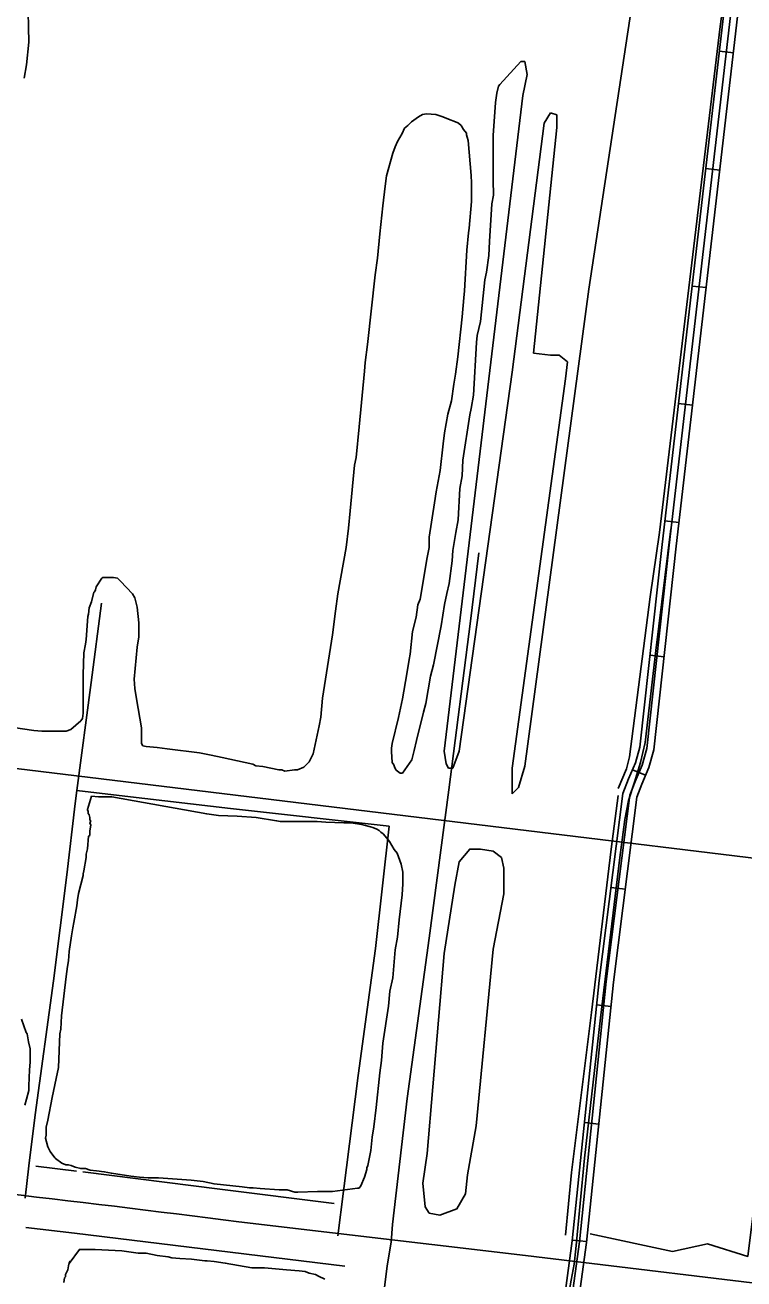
# Model space of a CAD drawing. Extents: x 3445503 to 3483459, y 540493 to 566012.
# Drawn here: x 3457450 to 3458970, y 561381 to 564032 of the extents above; entities that cross this region are included whole.
import ezdxf

# ---------------------------------------------------------------- set-up
doc = ezdxf.new("R2010")
doc.units = 0
for name, color, linetype in [('V-DTCH-CNTR', 7, 'Continuous'), ('V-ROAD-CNTR', 7, 'Continuous'), ('V-SITE-VEGE', 7, 'Continuous'), ('V-TOPO-SHOR', 7, 'Continuous'), ('V-UTIL-LINE', 7, 'Continuous')]:
    doc.layers.add(name, color=color, linetype=linetype)

msp = doc.modelspace()

# ---------------------------------------------------------------- linework, layer by layer
at = {"layer": 'V-DTCH-CNTR'}
for points in [[(3458611.4, 561412.6), (3458615.3, 561444.8), (3458633.5, 561636.6), (3458667.2, 561933.2), (3458708.1, 562271.7), (3458718.4, 562352.5), (3458726.6, 562392.3), (3458739.1, 562431.1), (3458751.5, 562473), (3458761.9, 562515), (3458784.4, 562709.9), (3458816.1, 562966.8)], [(3458224.5, 561458.8), (3458227.4, 561496), (3458258.1, 561762.2), (3458305.2, 562101.8), (3458346.2, 562415.3), (3458392.3, 562771.6), (3458409.7, 562916.3)], [(3458111.6, 561472.4), (3458123.8, 561566.7), (3458154.5, 561810.9), (3458191.5, 562079.3), (3458220, 562338.2), (3457884.6, 562375.9), (3457661.4, 562401.5), (3457560.1, 562413.8)], [(3458224.5, 561458.8), (3458216.3, 561408.5), (3458198.9, 561272.2), (3458166.1, 561018.5), (3458129.2, 560729.2), (3458092.4, 560435.7), (3458048.4, 560097.2), (3458008.4, 559793.2), (3457971.5, 559513.3), (3457933.6, 559225.1), (3457897.8, 558925.3), (3457857.9, 558611.9), (3457830.3, 558373.9), (3457779.2, 557969.3), (3457761.8, 557824.7)], [(3458153.6, 557835.3), (3458197.5, 558226.3), (3458201.5, 558256), (3458244.7, 558578.5), (3458298.9, 558996.7), (3458333.8, 559250.4), (3458377, 559624.4), (3458379.4, 559643.3), (3458418.7, 559933.8), (3458457.7, 560216.8), (3458483.3, 560422.2), (3458508.9, 560627.7), (3458550.8, 560950.5), (3458584.6, 561234.6), (3458598.9, 561342.5), (3458605.1, 561378.2), (3458611.4, 561412.6)]]:
    msp.add_lwpolyline(points, dxfattribs=at)
at = {"layer": 'V-ROAD-CNTR'}
for p, q in [((3458918.4, 563976.8), (3458948.2, 563973.4)), ((3458889.6, 563728.5), (3458919.4, 563725.1)), ((3458860.8, 563480.2), (3458890.6, 563476.7)), ((3458832, 563231.8), (3458861.8, 563228.4)), ((3458803.2, 562983.5), (3458833, 562980)), ((3458771.6, 562699.5), (3458801.4, 562696.2)), ((3458734.6, 562457.5), (3458762.3, 562445.9)), ((3458689.5, 562208.9), (3458719.2, 562205.1)), ((3458659.2, 561960.4), (3458689.1, 561957.3)), ((3458633.4, 561711.7), (3458663.3, 561708.6)), ((3458607.6, 561463), (3458637.5, 561459.9))]:
    msp.add_line(p, q, dxfattribs=at)
for points in [[(3458797.5, 562933.8), (3458934.8, 564119.1)], [(3458949.9, 564119.2), (3458812.4, 562932.1)], [(3458827.3, 562930.4), (3458964.9, 564117.9)], [(3457526.2, 552995.8), (3457575, 553348.1), (3457623.3, 553680.8), (3457629.5, 553776.1), (3457749.7, 554689.5), (3457865.8, 555648.6), (3457958.8, 556367.2), (3458028.4, 556922.4), (3458101.7, 557570.9), (3458122.3, 557713.8), (3458192, 558257.7), (3458284.2, 558991.2), (3458369.3, 559666.9), (3458405.2, 559927.4), (3458467.7, 560418.7), (3458566.4, 561158), (3458607.5, 561461.4), (3458664.5, 562011.7), (3458714.5, 562407.2), (3458726.5, 562438), (3458740.9, 562472.5), (3458750.1, 562505.3), (3458797.5, 562933.7)], [(3458812.4, 562932.1), (3458764.9, 562502.4), (3458755.1, 562467.5), (3458740.4, 562432.4), (3458729.2, 562403.5), (3458679.4, 562010), (3458622.4, 561459.6), (3458581.2, 561156), (3458482.6, 560416.8), (3458420.1, 559925.4), (3458384.1, 559664.9), (3458299, 558989.3), (3458206.9, 558255.8), (3458137.1, 557711.8), (3458116.6, 557569), (3458043.3, 556920.7), (3457973.7, 556365.4), (3457880.7, 555646.7), (3457764.6, 554687.6), (3457644.4, 553774.6), (3457638.2, 553679.2), (3457589.9, 553346), (3457539.2, 552980.8)], [(3458398.3, 559658.1), (3458434.9, 559923.4), (3458497.4, 560414.8), (3458596.1, 561154), (3458637.3, 561457.8), (3458694.3, 562008.3), (3458743.8, 562399.8), (3458754.3, 562426.8), (3458769.3, 562462.6), (3458779.7, 562499.5), (3458827.3, 562930.5)], [(3457451, 561551.8), (3457458.2, 561620), (3457471.5, 561727.9), (3457510.4, 562011), (3457539.1, 562235.3), (3457556.5, 562386.2), (3457560.1, 562413.8), (3457590.3, 562642), (3457611.8, 562809.7)], [(3459127.9, 561355.8), (3458508.8, 561430.9), (3457902.3, 561502)]]:
    msp.add_lwpolyline(points, dxfattribs=at)
msp.add_arc((3452370.5, 517867.7), 43983.6, 82.77477, 84.15564, dxfattribs=at)
at = {"layer": 'V-SITE-VEGE'}
for p, q in [((3458739.9, 564114.9), (3458642.4, 563473.2)), ((3457458.3, 563995.8), (3457456.4, 564092)), ((3457453.5, 563947.8), (3457458.3, 563995.8)), ((3457448.6, 563919.6), (3457453.5, 563947.8)), ((3458498.5, 563954.6), (3458454, 563906)), ((3458507.5, 563954.6), (3458498.5, 563954.6)), ((3458512, 563927.6), (3458507.5, 563954.6)), ((3458503, 563882.6), (3458512, 563927.6)), ((3458448.2, 563887.7), (3458445, 563867.8)), ((3458451.5, 563902.7), (3458448.2, 563887.7)), ((3458454, 563906), (3458451.5, 563902.7)), ((3458336.6, 562496.7), (3458503, 563882.6)), ((3458445, 563867.8), (3458440.2, 563798.2)), ((3458282.6, 563837.5), (3458267.7, 563827.5)), ((3458290.9, 563842.5), (3458282.6, 563837.5)), ((3458299.2, 563844.2), (3458290.9, 563842.5)), ((3458319.1, 563842.6), (3458299.2, 563844.2)), ((3458334, 563837.7), (3458319.1, 563842.6)), ((3458342.3, 563834.4), (3458334, 563837.7)), ((3458363.9, 563826.2), (3458342.3, 563834.4)), ((3458561.5, 563846.6), (3458548, 563824.1)), ((3458575, 563842.1), (3458561.5, 563846.6)), ((3458575, 563815.1), (3458575, 563842.1)), ((3458252.8, 563814.2), (3458247.9, 563802.6)), ((3458259.5, 563819.2), (3458252.8, 563814.2)), ((3458267.7, 563827.5), (3458259.5, 563819.2)), ((3458367.2, 563824.5), (3458363.9, 563826.2)), ((3458372.2, 563819.6), (3458367.2, 563824.5)), ((3458377.2, 563811.3), (3458372.2, 563819.6)), ((3458383.8, 563803), (3458377.2, 563811.3)), ((3458548, 563824.1), (3458480.5, 563297.7)), ((3458525.5, 563338.2), (3458575, 563815.1)), ((3458238, 563786), (3458233.1, 563774.4)), ((3458247.9, 563802.6), (3458238, 563786)), ((3458383.8, 563799.7), (3458383.8, 563803)), ((3458385.5, 563794.7), (3458383.8, 563799.7)), ((3458387.2, 563788.1), (3458385.5, 563794.7)), ((3458394, 563713.5), (3458387.2, 563788.1)), ((3458440.2, 563798.2), (3458440.3, 563776.7)), ((3458228.1, 563761.1), (3458215, 563713)), ((3458233.1, 563774.4), (3458228.1, 563761.1)), ((3458440.3, 563776.7), (3458440.5, 563703.7)), ((3458215, 563713), (3458211.8, 563691.4)), ((3458394.1, 563698.6), (3458394, 563713.5)), ((3458440.5, 563703.7), (3458440.6, 563672.2)), ((3458211.8, 563691.4), (3458206.9, 563650)), ((3458394.2, 563658.8), (3458394.1, 563698.6)), ((3458206.9, 563650), (3458200.5, 563590.3)), ((3458389.4, 563602.5), (3458394.2, 563658.8)), ((3458437.3, 563654), (3458432.6, 563574.4)), ((3458440.6, 563672.2), (3458437.3, 563654)), ((3458387.8, 563592.5), (3458389.4, 563602.5)), ((3458200.5, 563590.3), (3458195.6, 563538.9)), ((3458384.6, 563556), (3458387.8, 563592.5)), ((3458432.6, 563574.4), (3458431, 563544.6)), ((3458379.8, 563469.8), (3458384.6, 563556)), ((3458431, 563544.6), (3458426.1, 563509.8)), ((3458195.6, 563538.9), (3458190.8, 563504.1)), ((3458190.8, 563504.1), (3458174.6, 563356.5)), ((3458422.9, 563493.2), (3458413.2, 563405.3)), ((3458426.1, 563509.8), (3458422.9, 563493.2)), ((3458378.2, 563454.9), (3458379.8, 563469.8)), ((3458642.4, 563473.2), (3458507.5, 562465.2)), ((3458375, 563415.1), (3458378.2, 563454.9)), ((3458365.3, 563330.6), (3458375, 563415.1)), ((3458413.2, 563405.3), (3458406.6, 563375.4)), ((3458174.6, 563356.5), (3458169.8, 563318.4)), ((3458405, 563360.5), (3458398.7, 563249.4)), ((3458406.6, 563375.4), (3458405, 563360.5)), ((3458360.5, 563294.1), (3458365.3, 563330.6)), ((3458561.5, 563333.7), (3458525.5, 563338.2)), ((3458579.5, 563333.7), (3458561.5, 563333.7)), ((3458597.4, 563320.2), (3458579.5, 563333.7)), ((3458169.8, 563318.4), (3458168.2, 563300.1)), ((3458592.9, 563284.2), (3458597.4, 563320.2)), ((3458168.2, 563300.1), (3458156.9, 563182.4)), ((3458357.2, 563272.5), (3458360.5, 563294.1)), ((3458480.5, 563297.7), (3458368.1, 562496.7)), ((3458480.5, 562460.7), (3458592.9, 563284.2)), ((3458352.4, 563237.7), (3458357.2, 563272.5)), ((3458398.7, 563249.4), (3458393.9, 563221.2)), ((3458344.2, 563209.5), (3458352.4, 563237.7)), ((3458337.6, 563169.7), (3458344.2, 563209.5)), ((3458390.6, 563208), (3458375.9, 563111.8)), ((3458393.9, 563221.2), (3458390.6, 563208)), ((3458156.9, 563182.4), (3458150.5, 563117.7)), ((3458334.4, 563146.5), (3458337.6, 563169.7)), ((3458327.9, 563090.1), (3458334.4, 563146.5)), ((3458150.5, 563117.7), (3458147.2, 563101.2)), ((3458147.2, 563101.2), (3458137.6, 563005)), ((3458319.8, 563045.3), (3458327.9, 563090.1)), ((3458375.9, 563111.8), (3458374.4, 563078.6)), ((3458374.4, 563078.6), (3458369.5, 563052.1)), ((3458316.5, 563022.1), (3458319.8, 563045.3)), ((3458369.5, 563052.1), (3458366.4, 562985.8)), ((3458305.2, 562949.1), (3458316.5, 563022.1)), ((3458137.6, 563005), (3458134.4, 562968.5)), ((3458366.4, 562985.8), (3458361.5, 562959.2)), ((3458134.4, 562968.5), (3458129.5, 562927.1)), ((3458361.5, 562959.2), (3458355, 562921.1)), ((3458305.2, 562927.6), (3458305.2, 562949.1)), ((3458129.5, 562927.1), (3458111.6, 562829.2)), ((3458285.7, 562818.1), (3458300.3, 562906)), ((3458300.3, 562906), (3458305.2, 562927.6)), ((3458355, 562921.1), (3458353.4, 562899.5)), ((3458353.4, 562899.5), (3458346.9, 562851.5)), ((3457612.5, 562862.5), (3457601, 562844.3)), ((3457614.2, 562864.2), (3457612.5, 562862.5)), ((3457637.4, 562864.3), (3457614.2, 562864.2)), ((3457645.7, 562862.6), (3457637.4, 562864.3)), ((3457652.4, 562856), (3457645.7, 562862.6)), ((3457677.3, 562829.6), (3457652.4, 562856)), ((3458346.9, 562851.5), (3458342, 562829.9)), ((3457596.1, 562832.6), (3457591.1, 562812.7)), ((3457597.7, 562834.3), (3457596.1, 562832.6)), ((3457599.4, 562837.6), (3457597.7, 562834.3)), ((3457601, 562844.3), (3457599.4, 562837.6)), ((3457682.3, 562821.3), (3457677.3, 562829.6)), ((3458111.6, 562829.2), (3458106.7, 562792.7)), ((3458342, 562829.9), (3458337.1, 562806.7)), ((3457586.2, 562799.5), (3457584.6, 562786.2)), ((3457591.1, 562812.7), (3457586.2, 562799.5)), ((3457687.3, 562801.4), (3457682.3, 562821.3)), ((3457690.7, 562768.3), (3457687.3, 562801.4)), ((3458277.5, 562780), (3458280.7, 562806.5)), ((3458280.7, 562806.5), (3458285.7, 562818.1)), ((3458337.1, 562806.7), (3458330.6, 562761.9)), ((3457583, 562781.2), (3457579.8, 562733.1)), ((3457584.6, 562786.2), (3457583, 562781.2)), ((3458106.7, 562792.7), (3458100.2, 562743)), ((3458269.3, 562750.1), (3458277.5, 562780)), ((3457690.8, 562738.4), (3457690.7, 562768.3)), ((3458264.5, 562702), (3458269.3, 562750.1)), ((3458330.6, 562761.9), (3458314.3, 562679)), ((3457578.2, 562723.2), (3457574.9, 562704.9)), ((3457579.8, 562733.1), (3457578.2, 562723.2)), ((3457687.6, 562716.9), (3457690.8, 562738.4)), ((3458100.2, 562743), (3458079.1, 562608.6)), ((3457574.9, 562704.9), (3457573.4, 562658.5)), ((3457681.1, 562648.9), (3457687.6, 562716.9)), ((3458262.8, 562690.4), (3458264.5, 562702)), ((3458257.9, 562660.6), (3458262.8, 562690.4)), ((3458314.3, 562679), (3458307.7, 562655.7)), ((3457573.4, 562658.5), (3457573.5, 562630.3)), ((3457682.9, 562629), (3457681.1, 562648.9)), ((3458248.2, 562607.5), (3458257.9, 562660.6)), ((3458307.7, 562655.7), (3458297.9, 562597.7)), ((3457573.5, 562630.3), (3457573.6, 562577.3)), ((3457686.2, 562607.5), (3457682.9, 562629)), ((3457696.4, 562546.2), (3457686.2, 562607.5)), ((3458079.1, 562608.6), (3458075.9, 562568.9)), ((3458240, 562567.7), (3458246.5, 562597.5)), ((3458246.5, 562597.5), (3458248.2, 562607.5)), ((3458297.9, 562597.7), (3458293, 562579.5)), ((3457568.7, 562560.7), (3457547.2, 562542.4)), ((3457572, 562565.7), (3457568.7, 562560.7)), ((3457573.6, 562577.3), (3457572, 562565.7)), ((3458075.9, 562568.9), (3458072.6, 562550.6)), ((3458226.9, 562513), (3458240, 562567.7)), ((3458293, 562579.5), (3458278.3, 562519.7)), ((3457469.3, 562540.5), (3457426.2, 562547)), ((3457485.9, 562538.9), (3457469.3, 562540.5)), ((3457500.8, 562539), (3457485.9, 562538.9)), ((3457537.3, 562539.1), (3457500.8, 562539)), ((3457547.2, 562542.4), (3457537.3, 562539.1)), ((3457696.5, 562513), (3457696.4, 562546.2)), ((3458072.6, 562550.6), (3458059.6, 562490.9)), ((3457699.8, 562508.1), (3457696.5, 562513)), ((3457706.4, 562506.4), (3457699.8, 562508.1)), ((3457729.6, 562504.8), (3457706.4, 562506.4)), ((3458225.3, 562503), (3458226.9, 562513)), ((3458278.3, 562519.7), (3458273.4, 562498.2)), ((3457751.2, 562501.6), (3457729.6, 562504.8)), ((3457819.2, 562493.5), (3457751.2, 562501.6)), ((3457844.1, 562488.6), (3457819.2, 562493.5)), ((3457867.3, 562483.7), (3457844.1, 562488.6)), ((3457932, 562469), (3457867.3, 562483.7)), ((3458059.6, 562490.9), (3458051.3, 562474.3)), ((3458225.3, 562496.4), (3458225.3, 562503)), ((3458227, 562473.2), (3458225.3, 562496.4)), ((3458273.4, 562498.2), (3458268.4, 562478.3)), ((3458341.1, 562469.7), (3458336.6, 562496.7)), ((3458368.1, 562496.7), (3458354.6, 562460.7)), ((3457938.6, 562465.7), (3457932, 562469)), ((3457953.5, 562464.1), (3457938.6, 562465.7)), ((3457986.7, 562457.5), (3457953.5, 562464.1)), ((3457993.3, 562457.6), (3457986.7, 562457.5)), ((3458000, 562454.3), (3457993.3, 562457.6)), ((3458019.9, 562457.6), (3458000, 562454.3)), ((3458026.5, 562457.7), (3458019.9, 562457.6)), ((3458039.7, 562462.7), (3458026.5, 562457.7)), ((3458051.3, 562474.3), (3458039.7, 562462.7)), ((3458230.3, 562468.2), (3458227, 562473.2)), ((3458232, 562461.6), (3458230.3, 562468.2)), ((3458235.4, 562456.6), (3458232, 562461.6)), ((3458243.7, 562450), (3458235.4, 562456.6)), ((3458268.4, 562478.3), (3458248.6, 562450)), ((3458345.6, 562460.7), (3458341.1, 562469.7)), ((3458354.6, 562460.7), (3458345.6, 562460.7)), ((3458480.5, 562406.7), (3458480.5, 562460.7)), ((3458507.5, 562465.2), (3458494, 562420.2)), ((3458248.6, 562450), (3458243.7, 562450)), ((3458494, 562420.2), (3458480.5, 562406.7))]:
    msp.add_line(p, q, dxfattribs=at)
for points in [[(3458207.6, 562322.3), (3458219.2, 562309), (3458220.9, 562305.7), (3458230.9, 562289.2), (3458237.5, 562280.9), (3458245.9, 562257.7), (3458249.3, 562241.2), (3458249.3, 562216.3), (3458247.7, 562193.1), (3458241.3, 562140), (3458238.1, 562103.6), (3458233.2, 562077), (3458228.4, 562017.3), (3458221.8, 561989.1), (3458218.6, 561957.6), (3458207.2, 561879.7), (3458204, 561843.2), (3458200.8, 561816.7), (3458192.7, 561743.7), (3458187.9, 561702.3), (3458184.6, 561680.7), (3458181.4, 561652.5), (3458174.9, 561621), (3458173.2, 561616), (3458173.2, 561612.7), (3458168.3, 561596.1), (3458160.1, 561577.9), (3458156.8, 561572.9), (3458153.5, 561572.9), (3458100.4, 561566.1), (3458068.9, 561566), (3458027.5, 561564.2), (3458020.9, 561564.2), (3458004.3, 561569.1), (3457987.7, 561569.1), (3457947.9, 561572.3), (3457933, 561573.9), (3457924.7, 561573.9), (3457909.8, 561575.5), (3457850.1, 561581.9), (3457826.9, 561586.8), (3457802, 561590.1), (3457732.4, 561594.8), (3457710.8, 561594.8), (3457692.6, 561596.4), (3457674.3, 561598), (3457632.9, 561604.5), (3457618, 561607.8), (3457601.4, 561609.4), (3457588.1, 561611), (3457578.2, 561614.3), (3457568.2, 561614.2), (3457556.6, 561617.5), (3457548.3, 561620.8), (3457541.7, 561622.4), (3457536.7, 561622.4), (3457528.4, 561625.7), (3457515.1, 561635.6), (3457513.4, 561637.3), (3457503.5, 561650.5), (3457498.5, 561660.4), (3457493.4, 561678.7), (3457495.1, 561685.3), (3457495, 561701.9), (3457498.3, 561716.8), (3457508.1, 561764.9), (3457516.3, 561804.7), (3457521.2, 561827.9), (3457524.3, 561899.2), (3457525.9, 561909.2), (3457527.5, 561937.3), (3457537.2, 562020.2), (3457540.4, 562041.8), (3457542, 562053.4), (3457543.6, 562073.3), (3457548.5, 562106.5), (3457551.8, 562123.1), (3457553.4, 562134.7), (3457559.9, 562169.5), (3457561.5, 562182.8), (3457563.2, 562196), (3457573, 562234.2), (3457573, 562237.5), (3457574.6, 562244.1), (3457579.5, 562272.3), (3457579.5, 562279), (3457582.8, 562290.6), (3457584.3, 562317.1), (3457587.7, 562318.8), (3457587.6, 562328.7), (3457589.2, 562340.3), (3457587.6, 562345.3), (3457589.2, 562348.6), (3457587.6, 562351.9), (3457587.5, 562356.9), (3457585.9, 562361.9), (3457584.2, 562365.2), (3457584.2, 562370.1), (3457582.5, 562371.8), (3457582.5, 562373.4), (3457590.7, 562401.7)], [(3457590.7, 562401.7), (3457605.6, 562400), (3457633.8, 562400.1), (3457834.5, 562364.3), (3457859.4, 562361), (3457899.2, 562359.5), (3457938.9, 562356.3), (3457982.1, 562349.8), (3457990.4, 562348.1), (3458023.5, 562348.2), (3458068.3, 562348.4), (3458086.5, 562346.8), (3458124.6, 562345.2), (3458139.5, 562345.3), (3458162.8, 562342), (3458167.7, 562340.4), (3458181, 562337.1), (3458186, 562335.5), (3458194.3, 562332.2), (3458199.3, 562328.9), (3458202.6, 562325.6), (3458207.6, 562322.3)], [(3457443, 561930.5), (3457453, 561902.3), (3457454.6, 561899), (3457458, 561882.4), (3457461.4, 561867.5), (3457461.5, 561839.3), (3457459.8, 561822.8), (3457458.3, 561789.6), (3457458.3, 561779.7), (3457453.4, 561761.4), (3457450.1, 561748.1)], [(3457532.5, 561373.8), (3457534.1, 561383.7), (3457535.7, 561385.4), (3457535.7, 561390.4), (3457540.7, 561400.3), (3457542.3, 561408.6), (3457543.9, 561415.3), (3457545.6, 561418.6), (3457544, 561413.6), (3457565.4, 561443.5), (3457598.6, 561443.6), (3457654.9, 561440.4), (3457689.8, 561435.6), (3457706.3, 561435.6), (3457729.5, 561430.7), (3457752.8, 561427.5), (3457761.1, 561425.8), (3457777.6, 561424.2), (3457802.5, 561422.7), (3457830.7, 561419.4), (3457835.7, 561419.4), (3457850.6, 561417.8), (3457873.8, 561414.6), (3457930.2, 561404.8), (3457956.7, 561404.9), (3458003.1, 561400), (3458029.7, 561398.5), (3458042.9, 561396.9), (3458051.2, 561393.6), (3458064.5, 561390.3), (3458071.1, 561387), (3458084.4, 561380.4)]]:
    msp.add_lwpolyline(points, dxfattribs=at)
msp.add_lwpolyline([(3458336.6, 562069.2), (3458359.1, 562213.2), (3458368.1, 562262.7), (3458390.6, 562289.7), (3458413.1, 562289.7), (3458440.1, 562285.2), (3458458.1, 562271.7), (3458462.5, 562249.2), (3458462.5, 562195.2), (3458440.1, 562078.2), (3458404.1, 561704.7), (3458386.1, 561601.2), (3458381.6, 561560.7), (3458363.6, 561529.2), (3458327.7, 561515.7), (3458305.2, 561520.2), (3458296.2, 561533.7), (3458291.7, 561583.2), (3458300.7, 561646.2)], close=True, dxfattribs=at)
at = {"layer": 'V-TOPO-SHOR'}
msp.add_line((3457473.1, 561619.2), (3457559.4, 561608.7), dxfattribs=at)
for points in [[(3458792, 562959.4), (3458920.1, 564029.1), (3458932, 564115.9)], [(3459311.3, 564029.1), (3459099.8, 562422.3), (3458988.8, 561508), (3458978.3, 561428.7), (3458893.7, 561455.1), (3458819.7, 561439.2), (3458645.3, 561476.2)], [(3458704.5, 562418.2), (3458721.8, 562459.8), (3458728.7, 562484.5), (3458736.2, 562544.6), (3458772.3, 562822.9), (3458792, 562959.4)], [(3458593.2, 561473.8), (3458605.7, 561606.3), (3458647.8, 561944), (3458689.9, 562289.4), (3458704.5, 562402.8)], [(3457572.5, 561607.2), (3457862.1, 561571), (3458104.2, 561540.9)], [(3458126.9, 561408.4), (3457554.9, 561477.6), (3457451.9, 561489.7)]]:
    msp.add_lwpolyline(points, dxfattribs=at)
at = {"layer": 'V-UTIL-LINE'}
msp.add_lwpolyline([(3462834.8, 561803.5), (3457431.9, 562460.1)], dxfattribs=at)

doc.saveas('drawing.dxf')
